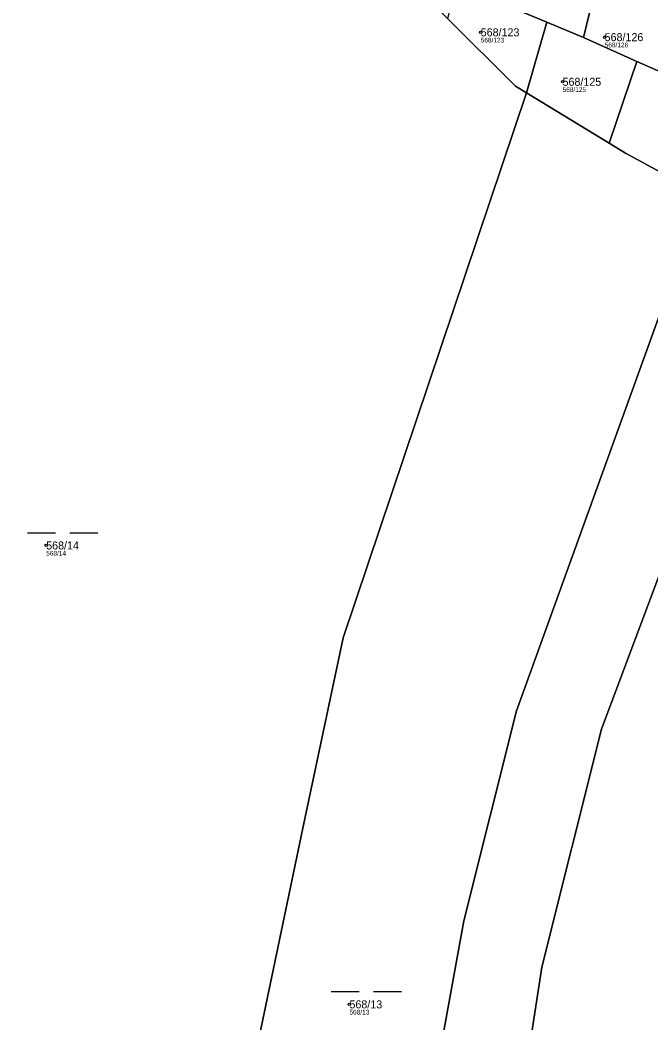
# Model space of a CAD drawing. Extents: x -732749 to -730903, y -1025757 to -1023435.
# Drawn here: x -731507.8 to -731373.8, y -1024442.6 to -1024229.5 of the extents above; entities that cross this region are included whole.
import ezdxf

# ---------------------------------------------------------------- set-up
doc = ezdxf.new("R2010")
doc.units = 0
for name, color, linetype in [('Definiční body', 7, 'Continuous'), ('Hranice parcel', 7, 'Continuous'), ('Parcelní čísla', 7, 'Continuous'), ('Polygon parcely', 7, 'Continuous'), ('Značky kultur', 7, 'Continuous')]:
    doc.layers.add(name, color=color, linetype=linetype)

msp = doc.modelspace()

# ---------------------------------------------------------------- linework, layer by layer
at = {"layer": 'Definiční body'}
for centre in [(-731409.92, -1024232.14), (-731383.59, -1024233.17), (-731392.53, -1024242.65), (-731502.23, -1024341.15), (-731437.8, -1024438.63)]:
    msp.add_circle(centre, 0.25, dxfattribs=at)
at = {"layer": 'Hranice parcel'}
for p, q in [((-731395.87, -1024230), (-731403.21, -1024226.93)), ((-731388.07, -1024233.27), (-731386.22, -1024225.67)), ((-731400.22, -1024244.97), (-731395.87, -1024230)), ((-731395.87, -1024230), (-731388.07, -1024233.27)), ((-731376.76, -1024238.32), (-731388.07, -1024233.27)), ((-731382.65, -1024255.67), (-731376.76, -1024238.32)), ((-731376.76, -1024238.32), (-731371.6, -1024240.62)), ((-731382.65, -1024255.67), (-731400.22, -1024244.97))]:
    msp.add_line(p, q, dxfattribs=at)
for points in [[(-731400.22, -1024244.97), (-731402.51, -1024243.57), (-731416.96, -1024229.21)], [(-731400.22, -1024244.97), (-731439.11, -1024360.74), (-731447.72, -1024401.19), (-731456.94, -1024445.25), (-731461.16, -1024506.28), (-731488.88, -1024628.34), (-731492.81, -1024644.46)], [(-731362.74, -1024266.71), (-731379.17, -1024257.79), (-731382.65, -1024255.67)], [(-731362.74, -1024266.71), (-731402.33, -1024376.24), (-731413.53, -1024420.89), (-731422.57, -1024470.76), (-731425.03, -1024531.86), (-731448.91, -1024627.9)], [(-731349.47, -1024287.4), (-731384.29, -1024380.16), (-731396.92, -1024430.73), (-731405.68, -1024487.75), (-731408.32, -1024539.25), (-731411.17, -1024556.07), (-731428.58, -1024623.59)]]:
    msp.add_lwpolyline(points, dxfattribs=at)
at = {"layer": 'Polygon parcely'}
for points in [[(-731512.19, -1024653.84), (-731492.81, -1024644.46), (-731488.88, -1024628.34), (-731461.16, -1024506.28), (-731456.94, -1024445.25), (-731447.72, -1024401.19), (-731439.11, -1024360.74), (-731400.22, -1024244.97), (-731402.51, -1024243.57), (-731416.96, -1024229.21), (-731420.19, -1024226), (-731434.38, -1024225.03), (-731451.46, -1024223.86), (-731453.53, -1024222.54), (-731471.61, -1024211.01), (-731472.3, -1024210.57), (-731492.29, -1024210.32), (-731511.09, -1024210.08)], [(-731349.47, -1024287.4), (-731384.29, -1024380.16), (-731396.92, -1024430.73), (-731405.68, -1024487.75)]]:
    msp.add_lwpolyline(points, dxfattribs=at)
for points in [[(-731401.48, -1024218.48), (-731403.21, -1024226.93), (-731395.87, -1024230), (-731388.07, -1024233.27), (-731386.22, -1024225.67), (-731392.94, -1024223.1)], [(-731385.1, -1024221.06), (-731386.22, -1024225.67), (-731388.07, -1024233.27), (-731376.76, -1024238.32), (-731371.6, -1024240.62), (-731369.52, -1024232.06), (-731368.48, -1024227.77)], [(-731400.22, -1024244.97), (-731395.87, -1024230), (-731403.21, -1024226.93), (-731415.25, -1024222.55), (-731416.96, -1024229.21), (-731402.51, -1024243.57)], [(-731382.65, -1024255.67), (-731376.76, -1024238.32), (-731388.07, -1024233.27), (-731395.87, -1024230), (-731400.22, -1024244.97)], [(-731356.62, -1024247.28), (-731371.6, -1024240.62), (-731376.76, -1024238.32), (-731382.65, -1024255.67), (-731379.17, -1024257.79), (-731362.74, -1024266.71)], [(-731447.72, -1024401.19), (-731456.94, -1024445.25), (-731461.16, -1024506.28), (-731488.88, -1024628.34), (-731492.81, -1024644.46), (-731472.2, -1024634.49), (-731466.1, -1024631.54), (-731448.91, -1024627.9), (-731425.03, -1024531.86), (-731422.57, -1024470.76), (-731413.53, -1024420.89), (-731402.33, -1024376.24), (-731362.74, -1024266.71), (-731379.17, -1024257.79), (-731382.65, -1024255.67), (-731400.22, -1024244.97), (-731439.11, -1024360.74)], [(-731350.09, -1024287.01), (-731362.28, -1024266.96), (-731362.74, -1024266.71), (-731402.33, -1024376.24), (-731413.53, -1024420.89), (-731422.57, -1024470.76), (-731425.03, -1024531.86), (-731448.91, -1024627.9), (-731428.58, -1024623.59), (-731411.17, -1024556.07), (-731408.32, -1024539.25), (-731405.68, -1024487.75), (-731396.92, -1024430.73), (-731384.29, -1024380.16), (-731349.47, -1024287.4)]]:
    msp.add_lwpolyline(points, close=True, dxfattribs=at)
at = {"layer": 'Značky kultur'}
for p, q in [((-731506.23, -1024338.45), (-731500.23, -1024338.45)), ((-731497.23, -1024338.45), (-731491.23, -1024338.45)), ((-731441.72, -1024435.93), (-731435.72, -1024435.93)), ((-731432.72, -1024435.93), (-731426.72, -1024435.93))]:
    msp.add_line(p, q, dxfattribs=at)

# ---------------------------------------------------------------- texts
at = {"layer": 'Definiční body'}
for s, p in [('568/123', (-731409.92, -1024234.3)), ('568/126', (-731383.59, -1024235.33)), ('568/125', (-731392.53, -1024244.81)), ('568/14', (-731502.23, -1024343.31)), ('568/13', (-731437.8, -1024440.79))]:
    msp.add_text(s, height=1, dxfattribs=at).set_placement(p)
at = {"layer": 'Parcelní čísla'}
for s, p in [('568/123', (-731409.92, -1024232.99)), ('568/126', (-731383.59, -1024234.02)), ('568/125', (-731392.53, -1024243.5)), ('568/14', (-731502.23, -1024342)), ('568/13', (-731437.8, -1024439.48))]:
    msp.add_text(s, height=1.7, dxfattribs=at).set_placement(p)

doc.saveas('drawing.dxf')
